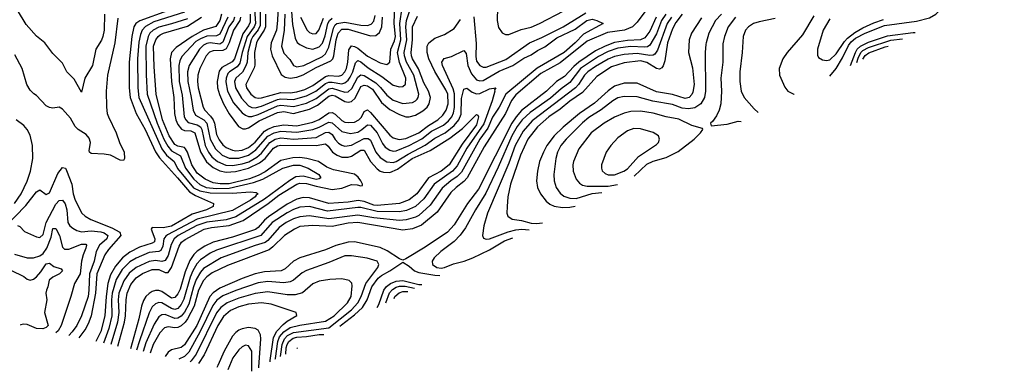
# Model space of a CAD drawing. Header units: inches. Extents: x 1308407 to 1441228, y 959628 to 1036311.
# Tile 495 of 656: x 1405724 to 1411857, y 960044 to 962235. Entities that reach past the tile are written whole.
import ezdxf

# ---------------------------------------------------------------- set-up
doc = ezdxf.new("R2010")
doc.units = ezdxf.units.IN
doc.header["$MEASUREMENT"] = 0
doc.layers.add('B4906', color=7, linetype='Continuous')
doc.layers.add('B4916', color=7, linetype='Continuous')

msp = doc.modelspace()

# ---------------------------------------------------------------- linework, layer by layer
at = {"layer": 'B4906', "color": 5}
for points, elevation in [([(1407340.6, 962470), (1407330.9, 962230), (1407324.3, 962170), (1407290.1, 962090), (1407286.1, 962050), (1407296.1, 962010), (1407352.8, 961892.8), (1407377.3, 961877.3), (1407410, 961871.3), (1407450, 961877.3), (1407490, 961891.8), (1407570, 961936.3), (1407662.7, 961977.3), (1407673.9, 961990), (1407681.2, 962010), (1407695.9, 962110), (1407707.8, 962150), (1407730, 962175), (1407770, 962176.5), (1407910, 962134.4), (1407943.3, 962136.7), (1407965.3, 962154.7), (1407979.4, 962190), (1407983.6, 962250)], 2320), ([(1409685, 962375), (1409570, 962218.3), (1409540.3, 962190), (1409490.3, 962169.7), (1409385.3, 962154.7), (1409259.6, 962100.4), (1409090, 961966.8), (1408970, 961898.4), (1408814, 961766), (1408788, 961732), (1408750.3, 961650), (1408617.5, 961442.5), (1408510.8, 961249.2), (1408490, 961225.4), (1408443.4, 961190), (1408410, 961157.3), (1408323.8, 961036.2), (1408226.3, 960953.7), (1408171.2, 960931.2), (1408110, 960924), (1407830, 960970.2), (1407770, 960966.2), (1407670, 960945.4), (1407550, 960952.1), (1407470, 960945.8), (1407435.9, 960930), (1407373.5, 960890), (1407301.5, 960818.5), (1407278.7, 960801.3), (1407017.7, 960702.3), (1406923.5, 960656.5), (1406890, 960631.6), (1406870, 960610), (1406837.9, 960550), (1406810.4, 960450), (1406770, 960371.1), (1406754.9, 960350), (1406730, 960327.3), (1406710, 960316.3), (1406690, 960313.8), (1406650, 960321), (1406625.9, 960314.1), (1406596.9, 960283.1), (1406555.7, 960210), (1406537.4, 960156.8)], 2180), ([(1407411.6, 962371.6), (1407424, 962204), (1407440.1, 962120.1), (1407453.4, 962093.4), (1407470, 962079.5), (1407510, 962058.9), (1407550, 962051.6), (1407590, 962065.1), (1407610, 962089), (1407626.1, 962133.9), (1407644.3, 962210), (1407654.2, 962230), (1407670, 962244.8)], 2360), ([(1406253.4, 962270), (1406249.6, 962170.4), (1406242, 962130), (1406232.9, 962107), (1406198.5, 962050), (1406177.2, 961950), (1406130.2, 961869.8), (1406110, 961782), (1406063, 961863), (1406018.2, 961910), (1405990, 961964.7), (1405930, 962024.2), (1405880.5, 962090), (1405830, 962131.5), (1405764.7, 962204.7), (1405710, 962294.3)], 1960), ([(1407185.6, 962330), (1407192.1, 962210), (1407184.3, 962190), (1407140.2, 962130), (1407109.4, 962030), (1407095.3, 961964.7), (1407078.3, 961941.7), (1407031, 961910), (1407021.6, 961898.4), (1407009.8, 961870.2), (1407007.6, 961847.6), (1407019.1, 961790), (1407056.8, 961716.8), (1407110, 961655.2), (1407130, 961638.9), (1407150, 961631), (1407170, 961631.9), (1407210, 961644.6), (1407330, 961698.5), (1407350, 961702.2), (1407430, 961694.1), (1407510, 961714.6), (1407570, 961742.8), (1407650, 961803.8), (1407670, 961807.3), (1407750, 961783.3), (1407770, 961785.8), (1407793.5, 961806.5), (1407830, 961876.2), (1407850, 961890.4), (1407870, 961886.2), (1407941.8, 961841.8), (1407972.2, 961812.2), (1408010, 961764), (1408050, 961734.2), (1408110, 961712.3), (1408170, 961718.4), (1408190, 961728.5), (1408200.1, 961739.9), (1408207, 961750), (1408210.3, 961770), (1408179.3, 961890), (1408133.3, 961970), (1408120.5, 962010), (1408119.5, 962030), (1408134.6, 962110), (1408129.1, 962190), (1408133, 962230), (1408172.8, 962347.2)], 2240), ([(1407221.1, 962298.9), (1407221.7, 962198.3), (1407209.4, 962170.6), (1407177.1, 962130), (1407166.8, 962110), (1407146.1, 962030), (1407140.4, 961970), (1407133.7, 961946.3), (1407111.8, 961908.2), (1407071.3, 961870), (1407063.2, 961850), (1407068.3, 961810), (1407104.9, 961744.9), (1407150, 961698.8), (1407170, 961687.7), (1407190, 961685.4), (1407230, 961695.7), (1407330, 961737.9), (1407350, 961741.8), (1407430, 961738.2), (1407510, 961759.7), (1407569.8, 961790.2), (1407630, 961836.3), (1407650, 961845.3), (1407670, 961846.2), (1407730, 961835.6), (1407750, 961840.2), (1407770, 961857.8), (1407782.5, 961877.5), (1407798.4, 961910), (1407815.3, 961964.8), (1407830, 961981.1), (1407850, 961972.9), (1407894.1, 961934.1), (1407980.3, 961880.3), (1408050, 961827.3), (1408090, 961816), (1408110, 961817.5), (1408126.8, 961833.2), (1408129, 961870), (1408088.9, 961968.9), (1408078, 962030), (1408098.9, 962110), (1408092.9, 962210), (1408105.7, 962310)], 2260), ([(1407255.4, 962270), (1407254.4, 962190), (1407247.4, 962170), (1407206.7, 962110), (1407198.3, 962090), (1407187.5, 962030), (1407188.2, 961951.8), (1407184.5, 961935.5), (1407133.3, 961830), (1407137.5, 961810), (1407164.9, 961770), (1407190, 961750.1), (1407210, 961745.3), (1407230, 961746.8), (1407350, 961780.9), (1407410, 961778.3), (1407450, 961784.7), (1407499.5, 961800.5), (1407550, 961825.3), (1407630, 961881.3), (1407650, 961886.4), (1407710, 961883.4), (1407730, 961889.5), (1407749.9, 961910), (1407759.7, 961930), (1407769, 961970), (1407773.4, 962046.6), (1407790, 962071.1), (1407810, 962068.4), (1407830, 962057.6), (1407890, 962006.7), (1407970, 961965.2), (1408010, 961955.9), (1408030, 961969.2), (1408036.1, 962050), (1408058.1, 962101.9), (1408064.9, 962130), (1408057.5, 962210), (1408061.7, 962330)], 2280), ([(1408701, 962310), (1408697.8, 962230), (1408706.1, 962186.1), (1408730, 962152.7), (1408750, 962142.8), (1408770, 962142.7), (1408846.7, 962173.3), (1408910, 962188.7), (1408961.9, 962210), (1409113.7, 962290)], 2220), ([(1406335.5, 962244.4), (1406317, 962090), (1406272.1, 961890), (1406263.9, 961790), (1406264.6, 961690), (1406268.8, 961650), (1406276.6, 961630), (1406325.5, 961530), (1406345.2, 961470), (1406374.3, 961410), (1406377.4, 961370), (1406370, 961357), (1406350, 961358.3), (1406289.9, 961389.9), (1406250, 961396.5), (1406170, 961400.2), (1406159.1, 961410), (1406158, 961418), (1406164.5, 961470), (1406157.4, 961497.4), (1406138.6, 961518.6), (1406087.8, 961550), (1406069.9, 961570), (1406040.9, 961621), (1405990, 961677.6), (1405970, 961689.7), (1405930, 961683.5), (1405910, 961686.8), (1405890, 961697.6), (1405830, 961761.6), (1405812.3, 961772.3), (1405790, 961795.1), (1405767.9, 961830), (1405738.8, 961930), (1405694.9, 962014.9)], 1980), ([(1406646, 962290), (1406472.7, 962227.3), (1406448.2, 962211.9), (1406435.8, 962190), (1406422.9, 962130), (1406406.4, 961970), (1406406.2, 961810), (1406412.2, 961750), (1406449.4, 961650), (1406504.9, 961550), (1406570.7, 961410.7), (1406594.5, 961374.5), (1406708.1, 961250), (1406781.3, 961161.3), (1406818.5, 961138.5), (1406932.4, 961090), (1406929.2, 961070), (1406887, 961050), (1406798, 961022), (1406670, 960948.2), (1406617.4, 960937.4), (1406550, 960938.7), (1406543.8, 960930), (1406566.3, 960870), (1406563.1, 960850), (1406550, 960841.4), (1406470, 960817.1), (1406410, 960786.4), (1406364.3, 960750), (1406320.7, 960699.3), (1406290, 960644.6), (1406273.2, 960590), (1406262.5, 960510), (1406254.9, 960390), (1406229.1, 960290.9), (1406199.3, 960229.9)], 2020), ([(1406750, 962281.2), (1406559, 962221), (1406507.3, 962192.7), (1406488.2, 962170), (1406476.6, 962143.4), (1406466.2, 962093.8), (1406458.8, 961990), (1406460.2, 961810), (1406466.5, 961750), (1406609.6, 961429.6), (1406638.3, 961390), (1406686.1, 961350), (1406707.6, 961307.6), (1406807.4, 961187.4), (1406847.2, 961167.2), (1406910, 961156.2), (1407047, 961153), (1407161.7, 961161.7), (1407197.7, 961157.7), (1407209, 961150), (1407197.9, 961142.1), (1407191.7, 961130), (1407161.4, 961110), (1407050, 961045.7), (1406830, 960991.9), (1406645.6, 960894.4), (1406633.7, 960886.3), (1406622.8, 960870), (1406616.6, 960823.5), (1406602.8, 960797.2), (1406590, 960789.9), (1406530, 960784.5), (1406450, 960749.4), (1406410, 960726), (1406362.3, 960677.7), (1406325, 960615), (1406300.1, 960530), (1406296.3, 960490), (1406298.2, 960390), (1406279, 960310), (1406245.7, 960219.9)], 2040), ([(1406770, 962240.1), (1406670, 962208.1), (1406590.9, 962189.1), (1406556.1, 962170), (1406535.7, 962150), (1406523.9, 962130), (1406509.6, 962070), (1406511.4, 961891.4), (1406518.2, 961770), (1406580.2, 961590), (1406621.8, 961490), (1406646.1, 961446.1), (1406670, 961416.6), (1406726.3, 961386.3), (1406756.2, 961310), (1406810, 961240.1), (1406846.9, 961206.9), (1406886.1, 961190), (1406950, 961182.4), (1407030, 961185.1), (1407180, 961220), (1407238.4, 961241.6), (1407362.3, 961310), (1407430, 961328.8), (1407470, 961328.3), (1407520.9, 961310), (1407586.9, 961270), (1407599.2, 961250), (1407590, 961242.4), (1407570, 961238.8), (1407490, 961260.3), (1407445, 961255), (1407406.9, 961233.1), (1407250, 961115.6), (1407070, 961006.4), (1407010, 960986.9), (1406890, 960972.6), (1406827.1, 960952.9), (1406711.2, 960890), (1406686.4, 960870), (1406666.9, 960833.1), (1406650, 960766), (1406630, 960733.3), (1406610, 960727), (1406570, 960734.1), (1406530, 960728), (1406450, 960689.9), (1406405.4, 960654.7), (1406372.5, 960607.5), (1406342.9, 960530), (1406337.5, 960490), (1406342.8, 960410), (1406334, 960350), (1406292.7, 960209.7)], 2060), ([(1406335.1, 960200.5), (1406376.3, 960350), (1406383.2, 960390), (1406386.9, 960490), (1406393, 960530), (1406415.9, 960584.1), (1406450, 960625.2), (1406490, 960652.7), (1406550, 960677.9), (1406590, 960677.5), (1406630, 960659.4), (1406650, 960659), (1406670, 960690.6), (1406716.9, 960823.1), (1406732.5, 960847.5), (1406754.2, 960865.8), (1406872.9, 960930), (1406919.4, 960940.6), (1407030, 960952.4), (1407116.2, 960983.9), (1407271.2, 961088.8), (1407338.6, 961141.4), (1407450, 961209.5), (1407470, 961215.5), (1407510, 961214), (1407570, 961196.5), (1407670, 961176.2), (1407730, 961184.9), (1407790, 961207.1), (1407825.9, 961205.9), (1407850, 961198.8), (1407858.6, 961201.4), (1407860.2, 961210), (1407849.5, 961230), (1407832.4, 961252.4), (1407810, 961271.3), (1407678.1, 961298.1), (1407636.6, 961316.6), (1407586.3, 961350), (1407513, 961370), (1407470, 961375.6), (1407426.1, 961373.9), (1407350, 961356.9), (1407253.8, 961286.2), (1407210, 961262.8), (1407156.7, 961243.3), (1407030, 961212.3), (1406972.3, 961212.3), (1406930, 961218.9), (1406880, 961240), (1406830, 961279), (1406795.7, 961330), (1406769, 961409), (1406757.2, 961430), (1406750, 961437.5), (1406710, 961446.3), (1406690, 961457.8), (1406654.9, 961510), (1406612.8, 961610), (1406574.4, 961770), (1406561, 961941), (1406558.6, 962070), (1406571.8, 962110), (1406586.4, 962130), (1406600, 962140), (1406621, 962150), (1406770, 962194), (1406856.5, 962250)], 2080), ([(1406981.2, 962270), (1406970.9, 962230), (1406946.9, 962193.1), (1406870, 962169.7), (1406797.6, 962130), (1406698.4, 962061.6), (1406670.4, 962030), (1406661.4, 961990), (1406668.9, 961848.9), (1406683.9, 961750), (1406688.6, 961650), (1406697.6, 961610), (1406710, 961581.8), (1406732.2, 961552.2), (1406750, 961543.5), (1406790, 961541.9), (1406815, 961530), (1406851.3, 961411.3), (1406888.5, 961348.5), (1406930, 961313), (1406970, 961293.5), (1407010, 961285.4), (1407068.9, 961288.9), (1407150.4, 961309.6), (1407217.5, 961342.5), (1407254.2, 961370), (1407306.1, 961433.9), (1407330, 961448.6), (1407350, 961452.6), (1407570, 961449.8), (1407630, 961460.1), (1407645.9, 961445.9), (1407671.9, 961410), (1407701.1, 961390), (1407730, 961378.8), (1407770, 961377.5), (1407790, 961383.9), (1407850, 961421.7), (1407870, 961420.6), (1407910, 961351.6), (1407950, 961305.8), (1407970, 961291.2), (1407990, 961283.8), (1408030, 961282), (1408077.8, 961302.2), (1408169.6, 961370), (1408279.9, 961420.1), (1408403.5, 961496.5), (1408483.1, 961556.9), (1408570, 961643.9), (1408578.8, 961638.8), (1408582.6, 961630), (1408570, 961579.3), (1408480.5, 961459.5), (1408399.9, 961330), (1408350, 961290.9), (1408271.1, 961249), (1408197, 961150), (1408150, 961111.2), (1408089.8, 961090.2), (1407950, 961076.8), (1407930, 961078.5), (1407870, 961100.9), (1407831.7, 961108.3), (1407770, 961097.8), (1407650, 961089), (1407530, 961125), (1407490, 961126.3), (1407450, 961115.8), (1407390, 961085.1), (1407274.1, 961005.9), (1407250, 960985.8), (1407210, 960939.3), (1407192.1, 960927.9), (1407050, 960880), (1406930, 960848), (1406876.5, 960823.5), (1406830, 960793), (1406808.4, 960771.6), (1406785.1, 960734.9), (1406755.6, 960664.4), (1406723.8, 960556.2), (1406710, 960526.7), (1406690, 960502.6), (1406670, 960499.9), (1406610, 960540.4), (1406590, 960546.7), (1406570, 960547.3), (1406550, 960541.3), (1406530, 960528.9), (1406510.8, 960509.2), (1406495.5, 960484.5), (1406482.9, 960450), (1406467.1, 960370), (1406414.1, 960183.5)], 2120), ([(1407021.3, 962250), (1406970, 962145.2), (1406950, 962133.1), (1406890, 962132.9), (1406850, 962116.3), (1406821.9, 962098.1), (1406734.6, 962005.4), (1406721.1, 961979), (1406715.4, 961950), (1406718.4, 961850), (1406735.6, 961764.4), (1406749.1, 961630), (1406758.5, 961610), (1406774.4, 961594.4), (1406830, 961579.7), (1406850, 961566.8), (1406857.9, 961550), (1406879.7, 961450), (1406899.5, 961410), (1406921.1, 961381.1), (1406956.8, 961350), (1407008.4, 961328.4), (1407050, 961326.6), (1407110, 961336.1), (1407151.1, 961348.9), (1407201.7, 961378.3), (1407230, 961403.2), (1407283.1, 961470), (1407314.9, 961490), (1407350, 961498.1), (1407430, 961490.9), (1407570, 961501), (1407630, 961531.6), (1407650, 961534.1), (1407670, 961519.4), (1407690, 961487.5), (1407710, 961465.7), (1407730, 961453.2), (1407750, 961447.4), (1407790, 961451.8), (1407870, 961493.9), (1407894.5, 961494.5), (1407910, 961483.1), (1407942.6, 961410), (1407970, 961375.2), (1408010, 961348.1), (1408050, 961343.9), (1408070, 961350.4), (1408143, 961397), (1408250, 961452.8), (1408310, 961496.3), (1408374.1, 961530), (1408430, 961574.5), (1408459.6, 961610), (1408473.7, 961646.3), (1408476.8, 961743.2), (1408490, 961802), (1408510, 961807.1), (1408542.6, 961782.6), (1408570, 961772.5), (1408590, 961774.7), (1408650, 961804.2), (1408690.3, 961810), (1408682.2, 961797.8), (1408683.5, 961790), (1408666.6, 961730), (1408615.2, 961584.8), (1408510, 961434.7), (1408450, 961324.5), (1408420.2, 961290), (1408305.5, 961210), (1408240.9, 961119.1), (1408189, 961071), (1408134, 961046), (1408090, 961037), (1407950, 961038.7), (1407850, 961063.7), (1407830, 961064.4), (1407642, 961042), (1407530, 961071.6), (1407470, 961065.5), (1407430, 961051.9), (1407390, 961031), (1407297.6, 960970), (1407225.8, 960890), (1406950, 960798.8), (1406910, 960779.4), (1406850, 960738.1), (1406827, 960713), (1406802.6, 960670), (1406786.4, 960630), (1406746.4, 960493.6), (1406730, 960459.2), (1406710, 960436), (1406690, 960429.1), (1406670, 960434.9), (1406610, 960470.3), (1406590, 960471.5), (1406570, 960463.1), (1406550, 960444.9), (1406530, 960409), (1406470, 960234.4), (1406452.8, 960175.1)], 2140), ([(1407062.6, 962250), (1407055.8, 962230), (1407027.4, 962190), (1406990, 962095.6), (1406970, 962083), (1406910, 962089.7), (1406890, 962086.2), (1406870, 962076.1), (1406844.5, 962050), (1406780.6, 961950), (1406770.4, 961909.6), (1406770.6, 961850), (1406792.9, 961750), (1406804.2, 961670), (1406820.3, 961640.3), (1406870.8, 961610.8), (1406890.3, 961590.3), (1406911.2, 961490), (1406944, 961430), (1406985.3, 961390), (1407030, 961370.8), (1407090, 961371.6), (1407150, 961390.7), (1407195.7, 961424.3), (1407270, 961509.6), (1407309.8, 961530.2), (1407350, 961539.1), (1407450, 961532.9), (1407550, 961550.3), (1407590, 961564), (1407650, 961595.6), (1407670, 961592.8), (1407730, 961537.6), (1407785, 961525), (1407830, 961533.6), (1407856.2, 961550), (1407890, 961580.1), (1407910, 961577.6), (1407950.1, 961530), (1407983.7, 961463.7), (1408001.2, 961441.2), (1408030, 961420.7), (1408050, 961416), (1408070, 961417.7), (1408150, 961449.8), (1408230, 961491.8), (1408290, 961539.2), (1408363.6, 961576.4), (1408395.7, 961604.3), (1408415.7, 961630), (1408426.3, 961653.7), (1408432.5, 961687.5), (1408432.7, 961772.7), (1408424.2, 961804.2), (1408358.7, 961950), (1408353.6, 961970), (1408367.4, 961992.6), (1408414.1, 962005.9), (1408490, 962042), (1408504.7, 962024.7), (1408514.8, 961950), (1408537.6, 961897.6), (1408570, 961860.1), (1408590, 961853), (1408610, 961856.1), (1408710, 961913.2), (1408795.4, 961950), (1408864.3, 961995.7), (1408910, 962015.2), (1408950, 962043.4), (1408994.2, 962065.8), (1409070, 962121.1), (1409184.5, 962175.5), (1409257, 962230), (1409290, 962237.4), (1409319.5, 962230), (1409358.7, 962210), (1409235.9, 962144.1), (1409183.9, 962090), (1409115.3, 962030), (1408947.9, 961932.1), (1408753.1, 961770), (1408711.3, 961690), (1408670, 961626.9), (1408640.5, 961559.5), (1408590.8, 961490), (1408475.7, 961284.3), (1408450, 961257.1), (1408408.9, 961230), (1408356.1, 961183.9), (1408280.1, 961079.9), (1408210, 961014.7), (1408190, 961004.7), (1408131.5, 960988.5), (1408090, 960983.2), (1407930, 960999.6), (1407830, 961017.6), (1407650, 960994.7), (1407530, 961011.5), (1407470, 961005.4), (1407430, 960994), (1407383.9, 960970), (1407340.1, 960939.9), (1407270, 960859.6), (1407253.5, 960846.5), (1407190, 960827.4), (1406978.3, 960750), (1406870, 960683.4), (1406850, 960661.2), (1406824, 960616), (1406806.5, 960570), (1406777.1, 960462.9), (1406750, 960411.7), (1406730, 960386.6), (1406710, 960374), (1406690, 960372.8), (1406630, 960397.3), (1406610, 960396.3), (1406590, 960383.8), (1406561.7, 960338.3), (1406510, 960221.4), (1406493.1, 960166.4)], 2160), ([(1409688.2, 962250), (1409650, 962162.2), (1409617.5, 962122.5), (1409590, 962110), (1409510, 962104.6), (1409430, 962092.1), (1409370, 962069.8), (1409310, 962040.7), (1409206.3, 961970), (1409176, 961944), (1409118.5, 961881.5), (1409068.3, 961850), (1409006.3, 961790), (1408850, 961669.6), (1408816.1, 961630), (1408790, 961589.6), (1408581.5, 961178.5), (1408513.3, 961090), (1408430, 960955.6), (1408388.4, 960911.6), (1408250, 960816.3), (1408130, 960743.6), (1408110, 960735.6), (1408090, 960744.2), (1408013.9, 960793.9), (1407970, 960814.2), (1407810, 960849.5), (1407770, 960848.1), (1407693.2, 960826.8), (1407630, 960800.5), (1407470, 960750.4), (1407430.7, 960729.3), (1407377.5, 960682.5), (1407352.8, 960670), (1407250, 960664.1), (1407190, 960651.4), (1407110, 960622.4), (1406970, 960560.8), (1406930, 960533.4), (1406908.8, 960510), (1406828, 960330), (1406750, 960209.5), (1406730, 960192.1), (1406670, 960177.2), (1406650, 960163.1), (1406629.6, 960136.9)], 2220), ([(1407099.9, 962250), (1407096.1, 962230), (1407055.2, 962170), (1407029.6, 962090.4), (1407010, 962053.5), (1406990, 962042.2), (1406930, 962039.9), (1406907.4, 962032.6), (1406886.7, 962010), (1406847.2, 961930), (1406834.1, 961890), (1406831.4, 961848.5), (1406836.7, 961810), (1406866.7, 961690), (1406877.6, 961670), (1406913.3, 961633.3), (1406929.1, 961610), (1406936.9, 961590), (1406950, 961519.7), (1406965.8, 961485.8), (1406990, 961455.5), (1407010, 961438.5), (1407050, 961420.9), (1407070, 961418.2), (1407110, 961421.8), (1407150, 961438.4), (1407190, 961472.5), (1407250, 961539.5), (1407270, 961552.9), (1407310, 961568.4), (1407370, 961579.8), (1407450, 961573), (1407550, 961595.7), (1407590, 961612), (1407650, 961653.8), (1407670, 961656.3), (1407690, 961645), (1407730, 961605.7), (1407750, 961596.7), (1407770, 961593.6), (1407810, 961596.3), (1407836.2, 961610), (1407852.3, 961627.7), (1407870, 961661.8), (1407890, 961673.1), (1407910, 961657.3), (1408030, 961515.2), (1408050, 961498.3), (1408088.1, 961488.1), (1408130, 961494.8), (1408210, 961530.3), (1408270, 961575), (1408328.7, 961610), (1408360.6, 961639.4), (1408380.9, 961670), (1408393.8, 961710), (1408390.6, 961770), (1408378.1, 961798.1), (1408310, 961911.7), (1408273.4, 961990), (1408262.8, 962030), (1408263, 962070), (1408272.2, 962090), (1408310, 962119.1), (1408370, 962142), (1408430, 962179.3), (1408470, 962235.1)], 2180), ([(1407159.7, 962270), (1407160.7, 962219.3), (1407150, 962195.7), (1407114.1, 962145.9), (1407062.3, 961990), (1407047, 961973), (1406982.7, 961937.3), (1406966.5, 961913.5), (1406954, 961850), (1406957.1, 961810), (1406968.5, 961768.5), (1406993.7, 961710), (1407030, 961647.1), (1407087.1, 961570), (1407115.1, 961555.1), (1407130, 961554.1), (1407150, 961560.2), (1407215.2, 961604.8), (1407330, 961657.1), (1407370, 961662), (1407430, 961651.1), (1407530, 961676.1), (1407578.9, 961701.1), (1407650, 961758.3), (1407670, 961764), (1407690, 961759.9), (1407750, 961724.1), (1407770, 961719.7), (1407790, 961724), (1407813.5, 961746.5), (1407850, 961817.5), (1407870, 961827.6), (1407890, 961822.3), (1407921.9, 961801.9), (1407978.5, 961718.5), (1408030, 961675.5), (1408090, 961642.9), (1408130, 961630.1), (1408150, 961629.3), (1408190, 961640.1), (1408234.2, 961665.8), (1408261.2, 961690), (1408273.9, 961710), (1408282, 961750), (1408271.4, 961790), (1408241.3, 961841.3), (1408208.6, 961928.6), (1408171.7, 961990), (1408164.3, 962010), (1408162.4, 962030), (1408170.7, 962110), (1408170, 962191.1), (1408202.6, 962257.4)], 2220), ([(1407375.4, 962270), (1407372.4, 962167.6), (1407355.7, 962070), (1407370, 962025.2), (1407406.5, 961986.5), (1407429, 961949), (1407450, 961940.1), (1407494.9, 961950), (1407610, 962004.8), (1407630, 962021.7), (1407650, 962063.2), (1407678.7, 962181.3), (1407690, 962202.1), (1407699.7, 962210), (1407750, 962219), (1407850, 962199.9), (1407890, 962198.5), (1407913.1, 962206.9), (1407930, 962226.4), (1407938.6, 962261.4)], 2340), ([(1407474.2, 962250), (1407514.5, 962170), (1407530, 962154.5), (1407550, 962145.7), (1407570, 962148.6), (1407588.5, 962170), (1407616.8, 962243.2)], 2380), ([(1409749, 962270), (1409721.8, 962230), (1409690, 962146.2), (1409650, 962076), (1409633.8, 962066.2), (1409616.7, 962063.3), (1409530, 962067.6), (1409450, 962056.4), (1409390, 962036.3), (1409330, 962006.3), (1409216.9, 961930), (1409150, 961843.8), (1409096.3, 961803.7), (1409030, 961745), (1408903.4, 961656.6), (1408853.6, 961610), (1408823.4, 961570), (1408789, 961510), (1408704.9, 961315.1), (1408627, 961153), (1408562.5, 961050), (1408501.4, 960938.6), (1408468.6, 960891.4), (1408430, 960851.6), (1408347.5, 960790), (1408306.3, 960750), (1408294.2, 960730), (1408296.3, 960710), (1408321.6, 960690), (1408350, 960685.9), (1408370, 960689.8), (1408425.8, 960714.2), (1408492.7, 960730), (1408545.7, 960750), (1408650, 960800.7), (1408743.7, 960856.3), (1408796.2, 960874.4)], 2240), ([(1408553.3, 962253.3), (1408567.2, 962087.2), (1408564.5, 962004.5), (1408570, 961976.9), (1408590.2, 961950), (1408610, 961939.5), (1408630, 961938.6), (1408752.4, 961987.6), (1408899.2, 962090), (1408976.7, 962123.3), (1409110, 962190.1), (1409250, 962277.5)], 2180), ([(1409783.4, 962250), (1409756.5, 962210), (1409695.8, 962044.2), (1409679.4, 962020.6), (1409670, 962013.7), (1409650, 962011.3), (1409570, 962023.8), (1409490, 962018.5), (1409430, 962005.6), (1409390, 961988.6), (1409310, 961943.7), (1409262.8, 961910), (1409242.4, 961890), (1409204.1, 961830), (1409186.2, 961810), (1408915.4, 961604.6), (1408860.4, 961539.6), (1408810.9, 961450), (1408770, 961340.5), (1408638.9, 961030), (1408615.8, 960950), (1408607.2, 960890), (1408612.9, 960872.9), (1408630, 960866.7), (1408650, 960869.6), (1408767.1, 960912.9), (1408814.9, 960925.1), (1408851.6, 960928.4), (1408897.4, 960926.2)], 2260), ([(1409851, 962270), (1409810, 962217.5), (1409790, 962178.6), (1409758.8, 962090), (1409742.5, 961977.5), (1409733.1, 961946.9), (1409724.5, 961935.5), (1409710, 961927.2), (1409690, 961929.9), (1409630, 961967), (1409590, 961977.9), (1409490, 961966.6), (1409410, 961941.5), (1409319.1, 961880.9), (1409230, 961781.9), (1409150, 961727.9), (1409090, 961676.9), (1409019.9, 961630), (1408950, 961567.1), (1408890, 961490), (1408842.7, 961390), (1408781.5, 961210), (1408765.3, 961130), (1408759.8, 961070), (1408759.2, 961030), (1408765.2, 961010), (1408792.1, 960992.1), (1408850, 960982.9), (1408910, 960966.8), (1408944, 960964), (1408979.8, 960968.3)], 2280), ([(1409970, 962247.2), (1409908.8, 962150), (1409894.4, 962110), (1409890.6, 962030), (1409914.2, 961934.2), (1409925.7, 961830), (1409917.1, 961783), (1409910, 961767.5), (1409893.7, 961750), (1409870, 961743.7), (1409790, 961768.2), (1409690, 961784.4), (1409570, 961839.5), (1409490, 961839.1), (1409430, 961819.6), (1409390, 961790.7), (1409304.7, 961715.3), (1409210.1, 961650), (1409110, 961565.4), (1409053.1, 961510), (1409008.5, 961451.5), (1408985.9, 961410), (1408961.7, 961350), (1408949.7, 961290), (1408944, 961230), (1408948.4, 961190), (1408968.1, 961150), (1409004.3, 961104.3), (1409025.5, 961085.5), (1409053.5, 961073.5), (1409104.7, 961064.7), (1409150, 961065.4), (1409184.9, 961073.1)], 2320), ([(1410000, 962091.2), (1409997.6, 962082.4), (1409993.1, 962030), (1409996.4, 961790), (1409990.1, 961749.9), (1409967.5, 961710), (1409930, 961685.4), (1409890, 961678.3), (1409850, 961684.3), (1409790, 961705.4), (1409667.9, 961727.9), (1409570, 961753.3), (1409490, 961755.4), (1409450, 961748.1), (1409418.5, 961730), (1409346.4, 961673.6), (1409270, 961625.4), (1409230, 961592.4), (1409128, 961490), (1409094.6, 961450), (1409073.3, 961410), (1409062.9, 961370), (1409051.2, 961270), (1409053.3, 961230), (1409065, 961190), (1409090, 961154.2), (1409114.3, 961134.3), (1409150, 961122), (1409190, 961119.9), (1409290, 961152), (1409350.8, 961157.9)], 2340), ([(1409590, 961664.7), (1409530, 961661.8), (1409490, 961652.6), (1409430, 961627.6), (1409365, 961590), (1409283, 961530), (1409207.8, 961430), (1409172.9, 961350), (1409169.5, 961330), (1409172.2, 961290), (1409190, 961240.9), (1409210, 961215.8), (1409230, 961203), (1409257.9, 961197.9), (1409390, 961198.2), (1409448.5, 961207.8)], 2360), ([(1409551.4, 961260.4), (1409630, 961333.8), (1409670, 961352.5), (1409750, 961375.3), (1409826.4, 961413.6), (1409925.1, 961490), (1409963.7, 961530), (1409979, 961550), (1409976.5, 961556.5), (1409910, 961575.1), (1409830, 961614.8), (1409750, 961629.9), (1409670, 961652), (1409590, 961664.7)], 2360), ([(1405692.4, 961090), (1405734, 961150), (1405770, 961228.3), (1405791.3, 961290), (1405805.7, 961370), (1405804, 961450), (1405790, 961514.5), (1405770, 961550.5), (1405750, 961574.6), (1405703.1, 961610)], 2020), ([(1405630, 960938.9), (1405762.9, 961077.1), (1405830, 961162.2), (1405850, 961174), (1405890, 961145.3), (1405910, 961154.9), (1405962.8, 961277.2), (1405990, 961313.8), (1406010, 961308.7), (1406015.6, 961295.6), (1406048.5, 961210), (1406056.9, 961150), (1406069.7, 961110), (1406110.8, 961030), (1406131.8, 961010), (1406166.5, 960990), (1406297.8, 960937.8), (1406348.3, 960910), (1406353.3, 960890), (1406276.9, 960803.1), (1406254.4, 960770), (1406203.9, 960650), (1406195.9, 960530), (1406169.3, 960390), (1406156, 960350), (1406135.3, 960310), (1406092.8, 960252.9)], 1980), ([(1405710, 960951.5), (1405726.2, 960946.2), (1405753.8, 960913.8), (1405830, 960881.1), (1405850, 960877.7), (1405870, 960895.6), (1405888.5, 960970), (1405950, 961086.1), (1405970, 961108.1), (1405990, 961109.5), (1406007, 961087), (1406017.5, 961050), (1406024.6, 960970), (1406037.4, 960950), (1406054.9, 960934.9), (1406080.1, 960920.1), (1406110, 960912.2), (1406170, 960918), (1406230, 960912.5), (1406250, 960906.5), (1406273.4, 960890), (1406267, 960870), (1406221.3, 960830), (1406200.8, 960790), (1406187.9, 960730), (1406158.9, 960650), (1406156, 960550), (1406150, 960510), (1406108.4, 960390), (1406079.9, 960330), (1406052.1, 960290), (1406030.7, 960266.3)], 1960), ([(1405692.7, 960772.7), (1405771.5, 960751.5), (1405810, 960750.6), (1405850, 960762.7), (1405870, 960778.5), (1405894.4, 960810), (1405920.5, 960879.5), (1405930, 960933.4), (1405950, 960933.8), (1405973, 960890), (1405990, 960818), (1406004.2, 960804.2), (1406030, 960805.7), (1406110, 960835.3), (1406136.1, 960836.1), (1406140.4, 960830), (1406135.5, 960810), (1406119, 960770), (1406109.4, 960730), (1406100.8, 960650), (1406066, 960590), (1406043.8, 960510), (1405982.3, 960330), (1405963.4, 960296.6), (1405950.4, 960283.7)], 1940), ([(1407349.7, 960135.3), (1407350.8, 960150.8), (1407358.5, 960210), (1407373.3, 960246.7), (1407393.3, 960266.7), (1407430, 960285.8), (1407650, 960314.9), (1407790, 960426.7), (1407830.7, 960470), (1407851.4, 960510), (1407881.1, 960590), (1407955.8, 960690), (1407962.1, 960710), (1407949.9, 960729.9), (1407888.5, 960748.5), (1407790, 960763.1), (1407750, 960763.1), (1407650, 960721.3), (1407510, 960671.9), (1407483.4, 960656.6), (1407430, 960612), (1407410, 960601.8), (1407370, 960595.8), (1407270, 960602.7), (1407210, 960595.1), (1407070, 960547.9), (1406990, 960514), (1406952.4, 960487.6), (1406926.3, 960453.7), (1406848, 960292), (1406777.2, 960162.8), (1406750, 960135), (1406715.5, 960118.3)], 2240), ([(1405670, 960673), (1405750, 960633.5), (1405770, 960618.8), (1405790, 960612.1), (1405810, 960618.5), (1405830, 960631.7), (1405856.7, 960663.3), (1405890, 960714.2), (1405910, 960717), (1405937.7, 960697.7), (1405983.2, 960683.2), (1405991.3, 960670), (1405971.4, 960650), (1405930, 960629.9), (1405908.4, 960611.6), (1405900.5, 960570), (1405891.8, 960550), (1405888.2, 960530), (1405892.4, 960490), (1405879.1, 960410), (1405901.5, 960330), (1405890, 960316.3), (1405868.1, 960308.1), (1405830, 960310.8), (1405770, 960334.6), (1405750, 960337.4), (1405730, 960332.8), (1405728.4, 960331.6)], 1920), ([(1407718.8, 960323.9), (1407727.8, 960332.2), (1407810, 960394.5), (1407858.6, 960441.4), (1407888.4, 960490), (1407918, 960570), (1407956.8, 960623.2), (1407978.6, 960641.4), (1408029.9, 960670), (1408110, 960724.4), (1408150, 960698.7), (1408183.9, 960670), (1408210, 960658.8), (1408310, 960642.8), (1408340.5, 960641.6)], 2220), ([(1407316.5, 960118.4), (1407316.7, 960123.3), (1407331.3, 960228.7), (1407342.3, 960257.7), (1407370, 960289.8), (1407410, 960316.6), (1407470, 960331.6), (1407630, 960355.6), (1407682.1, 960390), (1407765.5, 960470), (1407788.4, 960510), (1407795.4, 960575.4), (1407792.6, 960592.6), (1407775.6, 960610), (1407730, 960619.8), (1407655.4, 960615.4), (1407590, 960605.2), (1407550, 960587.8), (1407486.4, 960533.6), (1407440.7, 960519.3), (1407390, 960519.5), (1407270, 960537.9), (1407190, 960527.9), (1407090, 960499.8), (1407017.5, 960470), (1406977.8, 960442.2), (1406950, 960408.7), (1406823.5, 960150), (1406792.1, 960107.9), (1406786.9, 960102.9)], 2260), ([(1407949.9, 960442), (1407960.5, 960459.5), (1407992.6, 960550), (1408008.5, 960571.5), (1408032.9, 960590), (1408070, 960605.4), (1408110, 960608.7), (1408210, 960584.7), (1408228.3, 960584.3)], 2180), ([(1408005.6, 960470.5), (1408027.5, 960532.5), (1408045.7, 960554.3), (1408070, 960568.8), (1408090, 960574.5), (1408125.6, 960574.4), (1408182.3, 960560.8)], 2160), ([(1408056.9, 960496.7), (1408061.6, 960510), (1408086.9, 960533.1), (1408110, 960540.2), (1408141.9, 960540.1)], 2140), ([(1407285, 960102.2), (1407284.9, 960110), (1407305.6, 960254.4), (1407326.1, 960293.9), (1407364.8, 960335.2), (1407390, 960355.4), (1407451.3, 960391.3), (1407447.3, 960410), (1407434.6, 960414.6), (1407290, 960462), (1407230, 960469.6), (1407150, 960462), (1407090, 960446), (1407037.7, 960422.3), (1406994.6, 960385.4), (1406958.3, 960330), (1406874.2, 960145.8), (1406837.5, 960092)], 2280), ([(1407213.1, 960065.5), (1407213.2, 960070), (1407225.4, 960245.4), (1407223.3, 960270), (1407210, 960299.5), (1407190, 960310.9), (1407150, 960316), (1407110, 960309), (1407090, 960299.2), (1407070, 960285.1), (1407050, 960262.8), (1406997.4, 960170), (1406959.2, 960080.8), (1406952, 960067.2)], 2320), ([(1407381.1, 960151.4), (1407384.1, 960190), (1407389.3, 960210.7), (1407400.6, 960230), (1407428.5, 960250), (1407450, 960255.9), (1407510, 960259.6), (1407590, 960273), (1407619.4, 960273.1)], 2220), ([(1407170.1, 960043.5), (1407170, 960169.4), (1407150, 960202.3), (1407130, 960206), (1407110, 960196.8), (1407090, 960178.3), (1407051.8, 960128.2), (1407021, 960052.3)], 2340), ([(1407451.5, 960187.3), (1407452, 960188), (1407454.8, 960189)], 2180)]:
    msp.add_lwpolyline(points, dxfattribs=dict(at, elevation=elevation))
at = {"layer": 'B4906', "color": 5, "elevation": 2380}
msp.add_lwpolyline([(1409550, 961557), (1409510, 961541.1), (1409450, 961497.8), (1409406, 961450), (1409376.9, 961410), (1409348.1, 961330), (1409347.2, 961310), (1409352.2, 961292.2), (1409370, 961276.1), (1409390, 961268.8), (1409430, 961268.4), (1409487.1, 961290), (1409510, 961305.6), (1409578.2, 961381.8), (1409690, 961457.7), (1409702.2, 961470), (1409709.7, 961490), (1409702, 961510), (1409670, 961531.4), (1409590, 961554.2)], close=True, dxfattribs=at)
at = {"layer": 'B4916', "color": 5}
for points, elevation in [([(1410769.7, 961882.9), (1410810, 961930.5), (1410850, 961998), (1410886.1, 962073.9), (1410903.3, 962096.7), (1410930, 962118.7), (1410990, 962151.1), (1411110, 962197.9), (1411310, 962225.2), (1411390, 962246.2), (1411430, 962269.8), (1411486, 962330), (1411554.5, 962385.5), (1411610, 962420.9), (1411650, 962434.7), (1411751, 962451), (1411793.1, 962453.1), (1411850, 962441.2), (1411856.8, 962438.4)], 2420), ([(1410094.8, 962270), (1410058.3, 962230), (1410015.6, 962150), (1410000, 962091.2)], 2340), ([(1410182.7, 962250), (1410137.6, 962190), (1410113.3, 962130), (1410104.4, 962084.4), (1410103.4, 961970), (1410091.8, 961870), (1410094.4, 961790), (1410090.7, 961709.3), (1410080.6, 961670), (1410064.6, 961635.4), (1410039.2, 961600.8), (1410026, 961590), (1410030, 961574), (1410130, 961583.2), (1410198.6, 961601.4), (1410217.5, 961600.8)], 2360), ([(1410430, 962241.5), (1410330, 962221.5), (1410294, 962210), (1410263.9, 962190), (1410245.2, 962170), (1410229.4, 962130), (1410224.1, 962030), (1410209, 961910), (1410208.9, 961850), (1410217.3, 961790), (1410236.8, 961750), (1410298.4, 961678.4), (1410324.7, 961655.5)], 2380), ([(1410670, 962259.5), (1410598.9, 962141.1), (1410503.7, 962030), (1410478, 961990), (1410454.8, 961930), (1410456.6, 961890), (1410490, 961814.9), (1410509.2, 961790), (1410546, 961770), (1410548, 961769.6)], 2420), ([(1410770, 962240.3), (1410728.3, 962170), (1410693.4, 962050), (1410693.8, 962013.8), (1410699.8, 961999.8), (1410723.8, 961983.8), (1410750, 961980.2), (1410770, 961985.5), (1410810, 962020.9), (1410861.9, 962098.1), (1410880.9, 962119.1), (1410925.8, 962154.2), (1410976, 962184), (1411044.3, 962215.7), (1411104.4, 962235.6)], 2440), ([(1410899.3, 961949.1), (1410929.1, 962030.9), (1410940.3, 962050), (1410960.9, 962070), (1411010, 962093.9), (1411130, 962134.3), (1411290, 962153.9), (1411301.5, 962154.7)], 2380), ([(1410937.9, 961968.9), (1410945.7, 961994.3), (1410963.7, 962030), (1410976.5, 962043.5), (1411010, 962061.9), (1411150, 962106.3), (1411222.8, 962114.5)], 2360), ([(1410975.8, 961988.2), (1410990, 962010.8), (1411012, 962028), (1411114.9, 962065.1), (1411134.3, 962069.2)], 2340)]:
    msp.add_lwpolyline(points, dxfattribs=dict(at, elevation=elevation))

doc.saveas('drawing.dxf')
